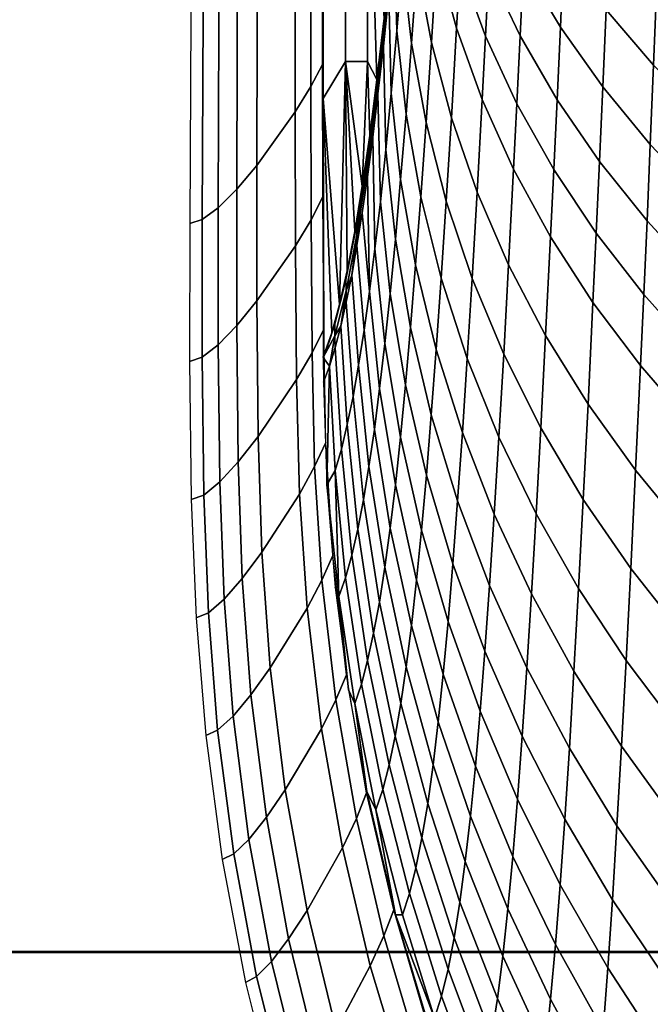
# Model space of a CAD drawing. Header units: millimetres. Extents: x 422 to 799, y -530 to 0.
# Tile 448 of 656: x 555 to 564, y -314 to -300. Entities that reach past the tile are written whole.
import ezdxf

# ---------------------------------------------------------------- set-up
doc = ezdxf.new("R2010")
doc.units = ezdxf.units.MM
doc.header["$MEASUREMENT"] = 0
for name, color, linetype in [('Coperchio', 4, 'Continuous'), ('sanitari', 7, 'Continuous'), ('Sifone', 11, 'Continuous')]:
    doc.layers.add(name, color=color, linetype=linetype)

msp = doc.modelspace()

# ---------------------------------------------------------------- meshes
at = {"layer": 'Coperchio'}
mesh = msp.add_polyface(dxfattribs=at)
corners = [(627.351, -272.203, 41.981), (627.35, -231.423, 42), (640.321, -231.423, 41.957), (640.322, -272.203, 41.937), (614.382, -272.203, 41.991), (614.381, -231.424, 42.009), (627.351, -312.982, 41.859), (640.322, -312.982, 41.817), (614.382, -312.982, 41.868), (610.847, -248.291, 42.014), (610.847, -235, 42.011), (610.847, -261.583, 42.005), (610.847, -288.166, 41.955), (610.847, -274.875, 41.985), (610.847, -305.888, 41.896), (640.301, -272.196, 38.037), (653.255, -272.196, 37.937), (653.255, -231.426, 37.958), (640.301, -231.426, 38.057), (627.344, -272.196, 38.081), (627.344, -231.427, 38.1), (614.381, -272.196, 38.091), (614.381, -231.427, 38.109), (640.303, -312.966, 37.918), (653.257, -312.966, 37.824), (627.345, -312.965, 37.959), (614.382, -312.966, 37.968), (610.847, -246.453, 38.114), (610.847, -259.908, 38.107), (610.847, -273.364, 38.088), (610.847, -286.819, 38.058), (610.847, -304.76, 38.001), (529.486, -272.201, 41.124), (523.002, -231.424, 40.971), (529.486, -231.424, 41.146), (542.456, -272.201, 41.429), (542.456, -231.424, 41.452), (568.4, -272.202, 41.837), (568.4, -231.423, 41.858), (581.372, -272.203, 41.937), (581.372, -231.423, 41.957), (594.343, -272.203, 41.981), (594.343, -231.423, 42), (607.312, -272.203, 41.991), (607.312, -231.424, 42.009), (542.457, -312.979, 41.346), (529.487, -312.977, 41.068), (568.4, -312.981, 41.724), (581.371, -312.982, 41.817), (594.342, -312.982, 41.859), (607.311, -312.982, 41.868), (610.847, -235, 42.011), (610.847, -248.291, 42.014), (523.073, -292.693, 40.934), (610.847, -261.583, 42.005), (610.846, -288.166, 41.955), (610.846, -274.875, 41.985), (610.846, -305.888, 41.896), (529.583, -272.197, 37.226), (529.584, -231.424, 37.247), (523.108, -231.424, 37.073), (542.536, -272.196, 37.53), (542.536, -231.425, 37.552), (568.439, -272.196, 37.937), (568.439, -231.426, 37.958), (581.392, -272.196, 38.037), (581.392, -231.426, 38.057), (594.349, -272.196, 38.081), (594.349, -231.427, 38.1), (607.312, -272.196, 38.091), (607.312, -231.427, 38.109), (542.53, -312.968, 37.447), (529.576, -312.97, 37.169), (568.436, -312.966, 37.824), (581.39, -312.966, 37.918), (594.348, -312.965, 37.959), (607.312, -312.966, 37.968), (523.105, -281.676, 37.044), (610.847, -246.453, 38.114), (610.847, -259.908, 38.107), (610.847, -273.364, 38.088), (610.847, -286.819, 38.058), (523.151, -292.397, 37.035), (610.847, -304.76, 38.001)]
mesh.append_faces([[corners[k] for k in face] for face in [(0, 1, 2, 3), (4, 5, 1, 0), (6, 0, 3, 7), (8, 4, 0, 6), (5, 9, 10, 10), (9, 5, 4, 4), (4, 11, 9, 9), (12, 4, 8, 8), (11, 4, 13, 13), (12, 13, 4, 4), (14, 12, 8, 8), (15, 16, 17, 18), (19, 15, 18, 20), (21, 19, 20, 22), (23, 24, 16, 15), (25, 23, 15, 19), (26, 25, 19, 21), (21, 22, 27, 27), (21, 27, 28, 28), (29, 21, 28, 28), (30, 21, 29, 29), (21, 30, 26, 26), (26, 30, 31, 31), (32, 33, 34, 34), (35, 32, 34, 36), (37, 35, 36, 38), (39, 37, 38, 40), (41, 39, 40, 42), (43, 41, 42, 44), (45, 46, 32, 35), (47, 45, 35, 37), (48, 47, 37, 39), (49, 48, 39, 41), (50, 49, 41, 43), (44, 51, 52, 52), (52, 43, 44, 44), (46, 53, 32, 32), (43, 52, 54, 54), (55, 50, 43, 43), (54, 56, 43, 43), (55, 43, 56, 56), (57, 50, 55, 55), (58, 59, 60, 60), (61, 62, 59, 58), (63, 64, 62, 61), (65, 66, 64, 63), (67, 68, 66, 65), (69, 70, 68, 67), (71, 61, 58, 72), (73, 63, 61, 71), (74, 65, 63, 73), (75, 67, 65, 74), (76, 69, 67, 75), (60, 77, 58, 58), (69, 78, 70, 70), (69, 79, 78, 78), (80, 79, 69, 69), (81, 80, 69, 69), (72, 58, 82, 82), (69, 76, 81, 81), (76, 83, 81, 81)]])
mesh = msp.add_polyface(dxfattribs=at)
corners = [(550.45, -390.213, 41.103), (548.205, -380.292, 41.142), (550.241, -381.973, 41.155), (546.27, -378.493, 41.13), (568.401, -353.76, 41.517), (542.46, -353.756, 41.204), (542.457, -312.979, 41.346), (568.4, -312.981, 41.724), (581.372, -353.76, 41.597), (581.371, -312.982, 41.817), (594.342, -353.761, 41.633), (594.342, -312.982, 41.859), (607.311, -353.761, 41.64), (607.311, -312.982, 41.868), (581.372, -374.15, 41.447), (568.401, -374.149, 41.376), (594.342, -374.15, 41.48), (607.311, -374.15, 41.487), (549.105, -374.146, 41.191), (544.443, -376.581, 41.118), (548.205, -380.292, 41.142), (546.27, -378.493, 41.13), (542.727, -374.566, 41.107), (552.371, -383.529, 41.167), (550.241, -381.973, 41.155), (554.585, -384.96, 41.18), (556.874, -386.263, 41.192), (574.223, -392.207, 41.264), (610.846, -359.054, 41.603), (589.852, -394.09, 41.299), (610.846, -341.332, 41.721), (610.846, -305.888, 41.896), (610.846, -323.61, 41.818), (564.089, -389.444, 41.227), (561.635, -388.501, 41.215), (569.106, -391.014, 41.247), (610.846, -376.776, 41.466), (584.617, -393.69, 41.29), (600.346, -394.448, 41.307), (559.227, -387.443, 41.204), (568.431, -353.735, 37.617), (568.436, -312.966, 37.824), (542.53, -312.968, 37.447), (542.52, -353.739, 37.305), (581.388, -353.734, 37.697), (581.39, -312.966, 37.918), (594.347, -353.734, 37.733), (594.348, -312.965, 37.959), (607.311, -353.734, 37.74), (607.312, -312.966, 37.968), (581.387, -374.118, 37.547), (568.428, -374.119, 37.476), (594.347, -374.118, 37.58), (607.311, -374.118, 37.588), (549.003, -374.123, 37.289), (544.45, -376.513, 37.218), (546.274, -378.428, 37.23), (548.207, -380.231, 37.243), (550.24, -381.915, 37.255), (552.369, -383.475, 37.267), (554.581, -384.908, 37.28), (610.847, -340.64, 37.825), (589.849, -394.054, 37.399), (600.344, -394.411, 37.407), (610.847, -304.76, 38.001), (610.847, -322.7, 37.923), (610.847, -376.52, 37.568), (610.847, -358.581, 37.706), (607.346, -394.459, 37.409), (574.218, -392.168, 37.364), (556.869, -386.214, 37.292), (564.083, -389.401, 37.327), (569.1, -390.974, 37.347), (584.613, -393.653, 37.39), (595.095, -394.292, 37.404), (559.222, -387.396, 37.304)]
mesh.append_faces([[corners[k] for k in face] for face in [(0, 1, 2, 2), (0, 3, 1, 1), (4, 5, 6, 7), (8, 4, 7, 9), (10, 8, 9, 11), (12, 10, 11, 13), (14, 15, 4, 8), (16, 14, 8, 10), (17, 16, 10, 12), (5, 18, 19, 19), (20, 21, 18, 18), (19, 18, 21, 21), (22, 5, 19, 19), (18, 23, 24, 24), (23, 18, 25, 25), (24, 20, 18, 18), (4, 15, 18, 5), (26, 25, 18, 18), (27, 15, 14, 14), (17, 12, 28, 28), (16, 29, 14, 14), (30, 12, 13, 13), (13, 31, 32, 32), (12, 30, 28, 28), (30, 13, 32, 32), (33, 34, 15, 15), (35, 33, 15, 15), (28, 36, 17, 17), (29, 37, 14, 14), (17, 38, 16, 16), (18, 15, 26, 26), (26, 15, 39, 39), (40, 41, 42, 43), (44, 45, 41, 40), (46, 47, 45, 44), (48, 49, 47, 46), (50, 44, 40, 51), (52, 46, 44, 50), (53, 48, 46, 52), (54, 43, 55, 55), (56, 54, 55, 55), (54, 57, 58, 58), (58, 59, 54, 54), (57, 54, 56, 56), (40, 43, 54, 51), (59, 60, 54, 54), (61, 49, 48, 48), (50, 62, 52, 52), (52, 63, 53, 53), (64, 49, 65, 65), (66, 67, 53, 53), (48, 67, 61, 61), (68, 66, 53, 53), (49, 61, 65, 65), (67, 48, 53, 53), (69, 50, 51, 51), (51, 54, 70, 70), (71, 72, 51, 51), (73, 62, 50, 50), (62, 74, 52, 52), (75, 51, 70, 70), (70, 54, 60, 60)]])
at = {"layer": 'sanitari'}
mesh = msp.add_polyface(dxfattribs=at)
corners = [(551.76, -359.84, -13.253), (522.227, -359.84, -13.253), (522.227, -391.41, -13.253), (551.76, -391.41, -13.253), (551.76, -328.271, -13.253), (522.227, -328.271, -13.253), (551.76, -296.702, -13.253), (522.227, -296.702, -13.253), (551.76, -265.132, -13.253), (522.227, -265.132, -13.253), (581.293, -359.84, -13.253), (581.293, -391.41, -13.253), (581.293, -328.271, -13.253), (581.293, -296.702, -13.253), (581.293, -265.132, -13.253), (610.825, -359.84, -13.253), (610.825, -391.41, -13.253), (610.825, -328.271, -13.253), (610.825, -296.702, -13.253), (610.825, -265.132, -13.253), (640.358, -359.84, -13.253), (640.358, -391.41, -13.253), (640.358, -328.271, -13.253), (640.358, -296.702, -13.253), (640.358, -265.132, -13.253), (567.221, -288.077, -279.641), (545.417, -288.077, -279.641), (545.417, -256.069, -278.49), (567.221, -256.069, -278.49), (567.221, -320.086, -280.792), (545.417, -320.086, -280.792), (567.221, -352.095, -281.943), (545.417, -352.095, -281.943), (567.221, -384.103, -283.095), (545.417, -384.103, -283.095), (589.024, -288.077, -279.641), (589.024, -256.069, -278.49), (589.024, -320.086, -280.792), (589.024, -352.095, -281.943), (589.024, -384.103, -283.095), (610.827, -288.077, -279.641), (610.827, -256.069, -278.49), (610.827, -320.086, -280.792), (610.827, -352.095, -281.943), (610.827, -384.103, -283.095), (632.63, -288.077, -279.641), (632.63, -256.069, -278.49), (632.63, -320.086, -280.792), (632.63, -352.095, -281.943), (632.63, -384.103, -283.095), (654.433, -288.077, -279.641), (654.433, -256.069, -278.49), (654.433, -320.086, -280.792), (526.69, -317.343, -280.694), (526.297, -311.191, -280.472), (528.363, -338.594, -281.458), (528.094, -335.594, -281.35), (530.074, -355.178, -282.054), (529.142, -346.648, -281.748), (532.334, -371.851, -282.654), (531.716, -367.775, -282.507), (531.143, -363.693, -282.361), (525.94, -305.036, -280.251), (524.515, -271.306, -279.038), (533.291, -377.572, -282.86), (532.96, -375.667, -282.791), (532.641, -373.76, -282.723), (533.636, -379.474, -282.928), (534.534, -384.072, -283.093), (534.757, -385.133, -283.132), (535.069, -386.561, -283.183), (534.426, -383.54, -283.074), (534.318, -383.009, -283.055), (534.143, -382.126, -283.023), (533.971, -381.243, -282.992)]
mesh.append_faces([[corners[k] for k in face] for face in [(0, 1, 2, 3), (4, 5, 1, 0), (6, 7, 5, 4), (8, 9, 7, 6), (10, 0, 3, 11), (12, 4, 0, 10), (13, 6, 4, 12), (14, 8, 6, 13), (15, 10, 11, 16), (17, 12, 10, 15), (18, 13, 12, 17), (19, 14, 13, 18), (20, 15, 16, 21), (22, 17, 15, 20), (23, 18, 17, 22), (24, 19, 18, 23), (25, 26, 27, 28), (29, 30, 26, 25), (31, 32, 30, 29), (33, 34, 32, 31), (35, 25, 28, 36), (37, 29, 25, 35), (38, 31, 29, 37), (39, 33, 31, 38), (40, 35, 36, 41), (42, 37, 35, 40), (43, 38, 37, 42), (44, 39, 38, 43), (45, 40, 41, 46), (47, 42, 40, 45), (48, 43, 42, 47), (49, 44, 43, 48), (50, 45, 46, 51), (52, 47, 45, 50), (53, 54, 30, 30), (55, 56, 30, 30), (57, 58, 32, 32), (59, 60, 32, 32), (60, 61, 32, 32), (30, 62, 26, 26), (26, 63, 27, 27), (34, 64, 65, 65), (65, 66, 34, 34), (34, 67, 64, 64), (32, 34, 59, 59), (55, 30, 32, 32), (68, 34, 69, 69), (70, 69, 34, 34), (34, 68, 71, 71), (71, 72, 34, 34), (73, 34, 72, 72), (34, 73, 74, 74), (67, 34, 74, 74)]])
at = {"layer": 'Sifone', "color": 150}
mesh = msp.add_polyface(dxfattribs=at)
corners = [(560.142, -296.444, -291.358), (559.834, -296.444, -285.477), (559.834, -300.56, -285.477), (560.142, -300.56, -291.358), (559.525, -297.473, -279.595), (559.525, -301.075, -279.595), (559.834, -292.327, -285.477), (559.525, -293.871, -279.595), (560.473, -299.024, -297.676), (560.45, -296.444, -297.24), (560.375, -299.954, -295.798), (560.569, -298.021, -299.517), (560.664, -296.948, -301.317), (560.756, -295.806, -303.074), (560.45, -292.327, -297.24), (560.846, -294.597, -304.786), (560.758, -292.327, -303.121), (560.846, -294.593, -304.794), (560.802, -295.21, -303.946), (560.803, -295.221, -303.968), (560.757, -295.825, -303.096), (560.759, -295.799, -303.134), (560.847, -294.619, -304.802), (561.063, -295.556, -308.926), (561.255, -296.493, -310.106), (561.304, -295.552, -311.216), (561.113, -294.643, -310.015), (560.95, -294.609, -307.74), (561.002, -293.724, -308.809), (561.012, -296.431, -307.828), (561.206, -297.396, -308.987), (560.897, -295.456, -306.664), (560.962, -297.268, -306.724), (561.157, -298.261, -307.86), (560.845, -296.264, -305.583), (560.911, -298.067, -305.617), (561.108, -299.088, -306.728), (560.792, -297.035, -304.5), (560.711, -298.155, -302.822), (560.833, -299.23, -303.899), (560.914, -293.661, -306.557), (560.86, -294.48, -305.502), (560.805, -295.261, -304.443), (560.751, -296.003, -303.384), (560.632, -297.501, -301.069), (560.593, -297.961, -300.304), (560.631, -299.187, -301.156), (560.711, -296.522, -302.609), (560.672, -297.022, -301.837), (560.519, -298.592, -298.559), (560.517, -298.706, -298.676), (560.595, -297.846, -300.188), (560.598, -297.738, -300.067), (560.755, -295.898, -303.261), (560.751, -296.003, -303.384), (560.805, -295.261, -304.443), (560.711, -296.522, -302.609), (560.675, -296.911, -301.718), (560.632, -297.501, -301.069), (560.672, -297.022, -301.837), (560.593, -297.961, -300.304), (560.515, -298.826, -298.787), (560.86, -294.48, -305.502), (560.972, -292.712, -307.475), (560.847, -294.619, -304.802), (560.803, -295.221, -303.968), (560.759, -295.799, -303.134), (560.757, -295.825, -303.096), (560.678, -296.808, -301.594), (557.854, -298.924, -257.621), (557.851, -291.248, -257.622), (557.684, -291.265, -254.462), (557.684, -298.965, -254.462), (558.073, -298.776, -260.771), (558.07, -291.132, -260.771), (558.329, -298.536, -263.907), (558.327, -290.933, -263.907), (558.606, -298.228, -267.035), (558.605, -290.672, -267.035)]
mesh.append_faces([[corners[k] for k in face] for face in [(0, 1, 2, 3), (1, 4, 5, 2), (4, 1, 6, 7), (8, 9, 10, 10), (9, 0, 10, 10), (11, 9, 8, 8), (12, 9, 11, 11), (12, 13, 9, 9), (13, 14, 9, 9), (15, 16, 13, 13), (17, 18, 19, 19), (20, 21, 18, 18), (19, 18, 21, 21), (22, 17, 19, 19), (23, 24, 25, 26), (27, 23, 26, 28), (29, 30, 24, 23), (31, 29, 23, 27), (32, 33, 30, 29), (34, 32, 29, 31), (35, 36, 33, 32), (37, 35, 32, 34), (38, 39, 35, 37), (27, 40, 41, 31), (34, 42, 43, 37), (38, 44, 45, 46), (37, 47, 48, 38), (31, 41, 42, 34), (37, 43, 47, 47), (38, 48, 44, 44), (49, 50, 51, 52), (53, 54, 55, 55), (53, 56, 54, 54), (57, 58, 59, 59), (51, 60, 58, 58), (57, 59, 56, 56), (60, 51, 50, 61), (53, 55, 62, 62), (62, 63, 53, 53), (53, 64, 65, 65), (53, 65, 66, 66), (66, 67, 53, 53), (51, 58, 57, 57), (56, 53, 57, 57), (51, 57, 68, 52), (68, 57, 53, 67), (69, 70, 71, 72), (73, 74, 70, 69), (75, 76, 74, 73), (77, 78, 76, 75)]], dxfattribs={"color": 150})
mesh = msp.add_polyface(dxfattribs=at)
corners = [(563.646, -295.174, -321.7), (564.312, -295.848, -322.868), (564.356, -294.572, -323.979), (563.689, -293.923, -322.798), (563.602, -296.392, -320.576), (564.268, -297.091, -321.731), (563.011, -295.662, -319.393), (563.054, -294.47, -320.503), (562.497, -294.905, -318.185), (562.54, -293.739, -319.28), (564.223, -298.3, -320.569), (564.957, -298.991, -321.678), (565.002, -297.757, -322.853), (563.558, -297.575, -319.429), (562.967, -296.82, -318.26), (562.453, -296.037, -317.068), (562.019, -295.229, -315.856), (562.064, -294.124, -316.956), (564.177, -299.474, -319.384), (564.911, -300.19, -320.478), (563.513, -298.724, -318.259), (562.922, -297.943, -317.107), (562.408, -297.133, -315.932), (561.974, -296.299, -314.738), (561.622, -295.444, -313.53), (561.668, -294.402, -314.631), (564.132, -300.612, -318.177), (564.864, -301.354, -319.256), (563.468, -299.837, -317.069), (562.877, -299.029, -315.934), (562.363, -298.193, -314.777), (561.928, -297.332, -313.602), (561.575, -296.45, -312.413), (561.304, -295.552, -311.216), (561.352, -294.574, -312.313), (561.113, -294.643, -310.015), (561.162, -293.692, -311.093), (564.086, -301.715, -316.951), (564.818, -302.482, -318.014), (563.422, -300.913, -315.861), (562.831, -300.079, -314.745), (562.317, -299.216, -313.607), (561.882, -298.328, -312.452), (561.528, -297.419, -311.283), (561.255, -296.493, -310.106), (564.04, -302.78, -315.709), (564.771, -303.573, -316.753), (563.377, -301.952, -314.637), (562.786, -301.092, -313.54), (562.271, -300.202, -312.423), (561.835, -299.286, -311.289), (561.48, -298.35, -310.142), (561.206, -297.396, -308.987), (562.74, -302.067, -312.324), (563.331, -302.954, -313.399), (562.225, -301.15, -311.229), (561.789, -300.207, -310.116), (561.433, -299.242, -308.992), (561.157, -298.261, -307.86), (562.18, -302.059, -310.025), (562.695, -303.003, -311.097), (561.743, -301.089, -308.936), (561.385, -300.097, -307.836), (561.108, -299.088, -306.728), (561.671, -302.381, -307.098), (562.11, -303.394, -308.147), (561.312, -301.347, -306.038), (561.24, -302.507, -304.239), (561.602, -303.584, -305.255)]
mesh.append_faces([[corners[k] for k in face] for face in [(0, 1, 2, 3), (4, 5, 1, 0), (6, 4, 0, 7), (8, 6, 7, 9), (10, 11, 12, 5), (13, 10, 5, 4), (14, 13, 4, 6), (15, 14, 6, 8), (16, 15, 8, 17), (18, 19, 11, 10), (20, 18, 10, 13), (21, 20, 13, 14), (22, 21, 14, 15), (23, 22, 15, 16), (24, 23, 16, 25), (26, 27, 19, 18), (28, 26, 18, 20), (29, 28, 20, 21), (30, 29, 21, 22), (31, 30, 22, 23), (32, 31, 23, 24), (33, 32, 24, 34), (35, 33, 34, 36), (37, 38, 27, 26), (39, 37, 26, 28), (40, 39, 28, 29), (41, 40, 29, 30), (42, 41, 30, 31), (43, 42, 31, 32), (44, 43, 32, 33), (45, 46, 38, 37), (47, 45, 37, 39), (48, 47, 39, 40), (49, 48, 40, 41), (50, 49, 41, 42), (51, 50, 42, 43), (52, 51, 43, 44), (53, 54, 47, 48), (55, 53, 48, 49), (56, 55, 49, 50), (57, 56, 50, 51), (58, 57, 51, 52), (59, 60, 53, 55), (61, 59, 55, 56), (62, 61, 56, 57), (63, 62, 57, 58), (64, 65, 59, 61), (66, 64, 61, 62), (67, 68, 64, 66)]], dxfattribs={"color": 150})
mesh = msp.add_polyface(dxfattribs=at)
corners = [(559.535, -304.654, -279.772), (559.643, -304.342, -281.845), (559.525, -301.075, -279.595), (559.834, -300.56, -285.477), (559.858, -303.478, -285.946), (559.964, -302.927, -287.968), (560.069, -302.298, -289.967), (559.751, -303.949, -283.904), (560.274, -300.811, -293.885), (560.142, -296.444, -291.358), (560.142, -300.56, -291.358), (560.172, -301.593, -291.941), (560.375, -299.954, -295.798), (561.033, -300.295, -304.971), (561.312, -301.347, -306.038), (561.385, -300.097, -307.836), (561.108, -299.088, -306.728), (560.833, -299.23, -303.899), (560.911, -298.067, -305.617), (560.958, -301.412, -303.216), (561.24, -302.507, -304.239), (560.755, -300.305, -302.189), (560.631, -299.187, -301.156), (560.711, -298.155, -302.822), (560.885, -302.445, -301.469), (561.17, -303.582, -302.444), (560.679, -301.295, -300.49), (560.552, -300.134, -299.505), (560.604, -302.204, -298.806), (560.813, -303.395, -299.732), (560.474, -301.001, -297.873), (560.397, -301.793, -296.26), (560.531, -303.036, -297.136), (560.321, -302.515, -294.664), (560.457, -303.797, -295.479), (560.593, -297.961, -300.304), (560.515, -298.826, -298.787), (560.438, -299.619, -297.291), (560.363, -300.346, -295.816), (560.288, -301.009, -294.359), (560.246, -303.171, -293.079), (560.214, -301.615, -292.918), (560.141, -302.167, -291.487), (560.17, -303.767, -291.501), (560.441, -299.376, -297.072), (560.44, -299.494, -297.184), (560.517, -298.706, -298.676), (560.519, -298.592, -298.559), (560.365, -300.092, -295.606), (560.363, -300.216, -295.714), (560.289, -300.746, -294.161), (560.288, -300.875, -294.263), (560.214, -301.342, -292.732), (560.214, -301.476, -292.828), (560.14, -301.885, -291.314), (560.14, -302.024, -291.404), (559.991, -302.826, -288.488), (559.993, -302.975, -288.563), (560.515, -298.826, -298.787), (560.438, -299.619, -297.291), (560.363, -300.346, -295.816), (560.288, -301.009, -294.359), (560.214, -301.615, -292.918), (560.141, -302.167, -291.487), (560.068, -302.67, -290.061), (557.836, -302.764, -257.621), (557.854, -298.924, -257.621), (557.684, -298.965, -254.462), (557.663, -302.816, -254.461), (558.059, -302.598, -260.77), (558.073, -298.776, -260.771), (558.318, -302.337, -263.906), (558.329, -298.536, -263.907), (558.597, -302.007, -267.034), (558.606, -298.228, -267.035), (559.132, -301.263, -273.295), (559.138, -297.532, -273.295), (559.136, -303.128, -273.295), (558.599, -303.896, -267.034), (559.35, -300.91, -276.44), (559.355, -297.2, -276.44), (559.354, -302.765, -276.44), (559.516, -300.6, -279.595), (559.519, -296.909, -279.595), (559.52, -302.446, -279.595)]
mesh.append_faces([[corners[k] for k in face] for face in [(0, 1, 2, 2), (3, 4, 5, 5), (6, 3, 5, 5), (7, 3, 2, 2), (8, 9, 10, 10), (6, 10, 3, 3), (11, 10, 6, 6), (8, 10, 11, 11), (9, 8, 12, 12), (13, 14, 15, 16), (17, 13, 16, 18), (19, 20, 14, 13), (21, 19, 13, 17), (22, 21, 17, 23), (24, 25, 20, 19), (26, 24, 19, 21), (27, 26, 21, 22), (28, 29, 24, 26), (30, 28, 26, 27), (31, 32, 28, 30), (33, 34, 32, 31), (22, 35, 36, 27), (27, 36, 37, 30), (38, 31, 30, 37), (31, 38, 39, 33), (40, 41, 42, 43), (33, 39, 41, 40), (44, 45, 46, 47), (48, 49, 45, 44), (50, 51, 49, 48), (52, 53, 51, 50), (54, 55, 53, 52), (56, 57, 55, 54), (58, 46, 45, 59), (59, 45, 49, 60), (61, 51, 53, 62), (62, 53, 55, 63), (60, 49, 51, 61), (57, 64, 63, 55), (65, 66, 67, 68), (69, 70, 66, 65), (71, 72, 70, 69), (73, 74, 72, 71), (75, 76, 74, 73), (77, 75, 73, 78), (79, 80, 76, 75), (81, 79, 75, 77), (82, 83, 80, 79), (84, 82, 79, 81)]], dxfattribs={"color": 150})
mesh = msp.add_polyface(dxfattribs=at)
corners = [(560.375, -299.978, -295.809), (560.173, -301.613, -291.952), (560.186, -301.514, -292.195), (560.198, -301.414, -292.437), (560.211, -301.315, -292.68), (560.224, -301.215, -292.923), (560.237, -301.115, -293.165), (560.249, -301.014, -293.407), (560.262, -300.913, -293.649), (560.275, -300.81, -293.89), (560.287, -300.708, -294.131), (560.3, -300.604, -294.371), (560.312, -300.501, -294.611), (560.325, -300.396, -294.851), (560.337, -300.292, -295.09), (560.35, -300.187, -295.33), (560.363, -300.082, -295.569), (560.363, -300.089, -295.572), (560.35, -300.198, -295.335), (560.338, -300.307, -295.097), (560.325, -300.414, -294.858), (560.313, -300.52, -294.619), (560.3, -300.626, -294.379), (560.288, -300.729, -294.139), (560.275, -300.832, -293.898), (560.262, -300.934, -293.657), (560.25, -301.035, -293.415), (560.237, -301.134, -293.172), (560.224, -301.232, -292.929), (560.211, -301.329, -292.685), (560.199, -301.425, -292.441), (560.186, -301.52, -292.197)]
mesh.append_faces([[corners[k] for k in face] for face in [(17, 0, 16, 16), (18, 17, 16, 16), (18, 15, 19, 19), (21, 20, 13, 13), (12, 22, 21, 21), (19, 14, 20, 20), (23, 22, 11, 11), (19, 15, 14, 14), (20, 14, 13, 13), (15, 18, 16, 16), (11, 22, 12, 12), (23, 11, 10, 10), (12, 21, 13, 13), (24, 10, 9, 9), (24, 23, 10, 10), (25, 9, 8, 8), (26, 25, 8, 8), (7, 27, 26, 26), (29, 28, 5, 5), (3, 30, 29, 29), (6, 28, 27, 27), (2, 31, 30, 30), (27, 7, 6, 6), (28, 6, 5, 5), (7, 26, 8, 8), (30, 3, 2, 2), (3, 29, 4, 4), (29, 5, 4, 4), (1, 31, 2, 2), (24, 9, 25, 25)]], dxfattribs={"color": 150})
mesh = msp.add_polyface(dxfattribs=at)
corners = [(559.525, -301.075, -279.595), (559.525, -304.676, -279.595), (559.535, -304.654, -279.772), (559.751, -303.949, -283.904), (559.643, -304.342, -281.845), (559.834, -300.56, -285.477), (559.858, -303.478, -285.946), (562.695, -303.003, -311.097), (563.286, -303.917, -312.15), (563.331, -302.954, -313.399), (562.74, -302.067, -312.324), (562.626, -304.38, -309.181), (563.217, -305.336, -310.197), (562.11, -303.394, -308.147), (562.18, -302.059, -310.025), (562.042, -304.639, -306.261), (562.559, -305.667, -307.253), (561.602, -303.584, -305.255), (561.671, -302.381, -307.098), (561.533, -304.7, -303.412), (561.975, -305.797, -304.371), (561.17, -303.582, -302.444), (561.24, -302.507, -304.239), (561.1, -304.573, -300.655), (561.466, -305.733, -301.571), (560.813, -303.395, -299.732), (560.885, -302.445, -301.469), (560.742, -304.268, -298.006), (561.031, -305.486, -298.873), (560.531, -303.036, -297.136), (560.604, -302.204, -298.806), (560.671, -305.067, -296.29), (560.963, -306.324, -297.097), (560.457, -303.797, -295.479), (560.385, -304.49, -293.832), (560.601, -305.797, -294.579), (560.246, -303.171, -293.079), (560.321, -302.515, -294.664), (560.17, -303.767, -291.501), (560.311, -305.12, -292.188), (560.095, -304.306, -289.923), (560.238, -305.691, -290.541), (560.018, -304.793, -288.337), (560.162, -306.207, -288.885), (560.068, -302.67, -290.061), (559.995, -303.126, -288.633), (559.921, -303.54, -287.196), (559.846, -303.914, -285.74), (559.94, -305.23, -286.734), (560.141, -302.167, -291.487), (559.86, -305.62, -285.106), (559.769, -304.249, -284.26), (559.691, -304.547, -282.747), (559.777, -305.964, -283.444), (559.841, -303.599, -285.625), (559.843, -303.755, -285.685), (559.993, -302.975, -288.563), (559.991, -302.826, -288.488), (559.686, -304.221, -282.663), (559.688, -304.383, -282.707), (559.995, -303.126, -288.633), (560.068, -302.67, -290.061), (559.921, -303.54, -287.196), (559.846, -303.914, -285.74), (559.691, -304.547, -282.747), (559.769, -304.249, -284.26), (559.61, -304.807, -281.194), (559.527, -305.028, -279.595), (559.525, -304.687, -279.595), (557.834, -304.683, -257.621), (557.836, -302.764, -257.621), (557.663, -302.816, -254.461), (557.659, -304.742, -254.461), (558.058, -304.51, -260.77), (558.059, -302.598, -260.77), (558.319, -304.238, -263.906), (558.318, -302.337, -263.906), (558.34, -306.139, -263.907), (558.081, -306.421, -260.771), (558.599, -303.896, -267.034), (558.597, -302.007, -267.034), (558.619, -305.785, -267.035), (559.151, -304.994, -273.295), (559.136, -303.128, -273.295), (559.368, -304.62, -276.44), (559.354, -302.765, -276.44), (559.532, -304.292, -279.595), (559.52, -302.446, -279.595), (559.562, -305.872, -279.595), (559.403, -306.207, -276.44)]
mesh.append_faces([[corners[k] for k in face] for face in [(0, 1, 2, 2), (3, 0, 4, 4), (5, 3, 6, 6), (7, 8, 9, 10), (11, 12, 8, 7), (13, 11, 7, 14), (15, 16, 11, 13), (17, 15, 13, 18), (19, 20, 15, 17), (21, 19, 17, 22), (23, 24, 19, 21), (25, 23, 21, 26), (27, 28, 23, 25), (29, 27, 25, 30), (31, 32, 28, 27), (33, 31, 27, 29), (34, 35, 31, 33), (36, 34, 33, 37), (38, 39, 34, 36), (40, 41, 39, 38), (42, 43, 41, 40), (38, 44, 45, 40), (40, 45, 46, 42), (42, 46, 47, 48), (49, 44, 38, 38), (50, 51, 52, 53), (51, 50, 48, 47), (54, 55, 56, 57), (58, 59, 55, 54), (60, 61, 56, 56), (62, 60, 56, 56), (63, 62, 55, 55), (64, 65, 59, 59), (66, 64, 59, 59), (65, 63, 55, 55), (67, 66, 68, 68), (62, 56, 55, 55), (58, 68, 59, 59), (66, 59, 68, 68), (59, 65, 55, 55), (69, 70, 71, 72), (73, 74, 70, 69), (75, 76, 74, 73), (77, 75, 73, 78), (79, 80, 76, 75), (81, 79, 75, 77), (82, 83, 79, 81), (84, 85, 83, 82), (86, 87, 85, 84), (88, 86, 84, 89)]], dxfattribs={"color": 150})
mesh = msp.add_polyface(dxfattribs=at)
corners = [(560.173, -301.614, -291.949), (559.965, -302.945, -287.976), (559.978, -302.866, -288.225), (559.991, -302.786, -288.475), (560.004, -302.706, -288.724), (560.017, -302.626, -288.974), (560.03, -302.546, -289.223), (560.043, -302.464, -289.473), (560.056, -302.382, -289.721), (560.069, -302.299, -289.97), (560.082, -302.215, -290.218), (560.095, -302.131, -290.466), (560.108, -302.046, -290.713), (560.121, -301.96, -290.961), (560.134, -301.874, -291.208), (560.147, -301.787, -291.455), (560.16, -301.701, -291.702), (560.16, -301.707, -291.704), (560.147, -301.798, -291.458), (560.134, -301.887, -291.212), (560.121, -301.976, -290.966), (560.108, -302.063, -290.719), (560.095, -302.149, -290.472), (560.082, -302.234, -290.224), (560.069, -302.318, -289.976), (560.056, -302.401, -289.727), (560.043, -302.482, -289.478), (560.03, -302.562, -289.228), (560.017, -302.641, -288.978), (560.004, -302.719, -288.728), (559.991, -302.796, -288.478), (559.978, -302.871, -288.227)]
mesh.append_faces([[corners[k] for k in face] for face in [(16, 17, 0, 0), (18, 16, 15, 15), (17, 16, 18, 18), (20, 19, 14, 14), (13, 21, 20, 20), (18, 15, 19, 19), (22, 21, 12, 12), (20, 14, 13, 13), (21, 13, 12, 12), (14, 19, 15, 15), (10, 23, 11, 11), (22, 12, 11, 11), (10, 9, 24, 24), (24, 23, 10, 10), (11, 23, 22, 22), (25, 9, 8, 8), (26, 25, 8, 8), (7, 27, 26, 26), (29, 28, 5, 5), (4, 30, 29, 29), (6, 28, 27, 27), (2, 31, 30, 30), (27, 7, 6, 6), (28, 6, 5, 5), (7, 26, 8, 8), (30, 3, 2, 2), (3, 30, 4, 4), (29, 5, 4, 4), (1, 31, 2, 2), (24, 9, 25, 25)]], dxfattribs={"color": 150})
mesh = msp.add_polyface(dxfattribs=at)
corners = [(569.458, -303.247, -325.391), (570.515, -303.754, -326.248), (570.563, -302.42, -327.513), (569.506, -301.934, -326.647), (569.41, -304.528, -324.107), (570.468, -305.056, -324.955), (568.397, -303.965, -323.216), (568.445, -302.706, -324.489), (567.432, -303.366, -322.284), (567.48, -302.13, -323.545), (569.362, -305.774, -322.798), (570.42, -306.323, -323.636), (568.349, -305.189, -321.918), (567.384, -304.567, -320.998), (566.471, -303.909, -320.039), (566.519, -302.731, -321.312), (565.614, -303.213, -319.044), (565.661, -302.06, -320.302), (569.315, -306.984, -321.465), (570.374, -307.555, -322.292), (568.302, -306.377, -320.598), (567.337, -305.732, -319.691), (566.424, -305.05, -318.747), (565.568, -304.33, -317.767), (564.771, -303.573, -316.753), (564.818, -302.482, -318.014), (570.328, -308.751, -320.924), (571.336, -309.262, -321.633), (571.381, -308.046, -323.011), (569.268, -308.159, -320.111), (568.255, -307.529, -319.257), (567.29, -306.861, -318.365), (566.377, -306.154, -317.436), (565.521, -305.409, -316.473), (564.725, -304.627, -315.477), (563.994, -303.808, -314.451), (564.04, -302.78, -315.709), (563.331, -302.954, -313.399), (563.377, -301.952, -314.637), (570.283, -309.911, -319.536), (571.292, -310.441, -320.233), (569.223, -309.297, -318.736), (568.209, -308.644, -317.897), (567.244, -307.952, -317.02), (566.331, -307.221, -316.108), (565.475, -306.451, -315.163), (564.68, -305.643, -314.187), (563.949, -304.798, -313.181), (563.286, -303.917, -312.15), (568.139, -310.298, -315.755), (569.154, -310.987, -316.569), (567.174, -309.569, -314.905), (566.262, -308.8, -314.022), (565.406, -307.991, -313.108), (564.611, -307.143, -312.163), (563.88, -306.257, -311.192), (563.217, -305.336, -310.197), (566.194, -310.289, -311.906), (567.107, -311.097, -312.757), (565.339, -309.441, -311.025), (564.544, -308.553, -310.117), (563.813, -307.627, -309.184), (563.15, -306.664, -308.228), (564.478, -309.875, -308.051), (565.273, -310.803, -308.92), (563.748, -308.908, -307.159), (563.085, -307.904, -306.247), (563.684, -310.103, -305.121), (564.415, -311.11, -305.968), (563.021, -309.059, -304.256)]
mesh.append_faces([[corners[k] for k in face] for face in [(0, 1, 2, 3), (4, 5, 1, 0), (6, 4, 0, 7), (8, 6, 7, 9), (10, 11, 5, 4), (12, 10, 4, 6), (13, 12, 6, 8), (14, 13, 8, 15), (16, 14, 15, 17), (18, 19, 11, 10), (20, 18, 10, 12), (21, 20, 12, 13), (22, 21, 13, 14), (23, 22, 14, 16), (24, 23, 16, 25), (26, 27, 28, 19), (29, 26, 19, 18), (30, 29, 18, 20), (31, 30, 20, 21), (32, 31, 21, 22), (33, 32, 22, 23), (34, 33, 23, 24), (35, 34, 24, 36), (37, 35, 36, 38), (39, 40, 27, 26), (41, 39, 26, 29), (42, 41, 29, 30), (43, 42, 30, 31), (44, 43, 31, 32), (45, 44, 32, 33), (46, 45, 33, 34), (47, 46, 34, 35), (48, 47, 35, 37), (49, 50, 41, 42), (51, 49, 42, 43), (52, 51, 43, 44), (53, 52, 44, 45), (54, 53, 45, 46), (55, 54, 46, 47), (56, 55, 47, 48), (57, 58, 51, 52), (59, 57, 52, 53), (60, 59, 53, 54), (61, 60, 54, 55), (62, 61, 55, 56), (63, 64, 59, 60), (65, 63, 60, 61), (66, 65, 61, 62), (67, 68, 63, 65), (69, 67, 65, 66)]], dxfattribs={"color": 150})
mesh = msp.add_polyface(dxfattribs=at)
corners = [(559.965, -302.945, -287.976), (559.951, -303.018, -287.724), (559.938, -303.09, -287.471), (559.925, -303.16, -287.219), (559.912, -303.229, -286.966), (559.898, -303.297, -286.713), (559.885, -303.364, -286.459), (559.872, -303.429, -286.205), (559.858, -303.494, -285.951), (559.845, -303.557, -285.697), (559.832, -303.618, -285.442), (559.818, -303.679, -285.187), (559.805, -303.738, -284.931), (559.792, -303.796, -284.676), (559.778, -303.853, -284.42), (559.765, -303.909, -284.164), (559.751, -303.963, -283.908), (559.765, -303.905, -284.162), (559.778, -303.846, -284.417), (559.791, -303.787, -284.673), (559.805, -303.727, -284.928), (559.818, -303.666, -285.182), (559.832, -303.605, -285.437), (559.845, -303.542, -285.692), (559.858, -303.479, -285.946), (559.872, -303.414, -286.2), (559.885, -303.349, -286.454), (559.898, -303.283, -286.708), (559.911, -303.217, -286.961), (559.925, -303.149, -287.215), (559.938, -303.081, -287.468), (559.951, -303.013, -287.722), (559.938, -303.08, -287.467), (559.885, -303.355, -286.456), (559.858, -303.486, -285.948)]
mesh.append_faces([[corners[k] for k in face] for face in [(2, 1, 32, 32), (1, 0, 31, 31), (3, 2, 32, 32), (33, 6, 5, 5), (4, 32, 33, 33), (5, 4, 33, 33), (7, 6, 33, 33), (30, 32, 31, 31), (1, 31, 32, 32), (32, 30, 29, 29), (4, 3, 32, 32), (26, 25, 33, 33), (34, 7, 33, 33), (28, 33, 32, 32), (26, 33, 27, 27), (29, 28, 32, 32), (27, 33, 28, 28), (33, 25, 34, 34), (9, 8, 34, 34), (10, 9, 22, 22), (10, 21, 11, 11), (13, 12, 19, 19), (17, 15, 14, 14), (13, 18, 14, 14), (12, 11, 20, 20), (16, 15, 17, 17), (34, 23, 9, 9), (23, 22, 9, 9), (34, 24, 23, 23), (34, 25, 24, 24), (20, 19, 12, 12), (10, 22, 21, 21), (11, 21, 20, 20), (19, 18, 13, 13), (18, 17, 14, 14), (8, 7, 34, 34)]], dxfattribs={"color": 150})
mesh = msp.add_polyface(dxfattribs=at)
corners = [(559.751, -303.963, -283.908), (559.738, -304.016, -283.65), (559.724, -304.068, -283.393), (559.711, -304.118, -283.136), (559.697, -304.168, -282.879), (559.684, -304.216, -282.621), (559.67, -304.262, -282.364), (559.657, -304.308, -282.106), (559.643, -304.352, -281.848), (559.63, -304.395, -281.589), (559.616, -304.437, -281.331), (559.603, -304.477, -281.072), (559.589, -304.517, -280.812), (559.576, -304.555, -280.553), (559.562, -304.591, -280.293), (559.548, -304.627, -280.033), (559.535, -304.661, -279.774), (559.548, -304.624, -280.032), (559.562, -304.587, -280.291), (559.575, -304.549, -280.55), (559.589, -304.51, -280.809), (559.603, -304.469, -281.068), (559.616, -304.428, -281.327), (559.63, -304.386, -281.585), (559.643, -304.342, -281.844), (559.657, -304.298, -282.102), (559.67, -304.253, -282.36), (559.684, -304.206, -282.618), (559.697, -304.159, -282.876), (559.711, -304.111, -283.134), (559.724, -304.062, -283.392), (559.738, -304.013, -283.65), (559.724, -304.061, -283.391), (559.67, -304.257, -282.361), (559.643, -304.347, -281.845), (559.616, -304.433, -281.328)]
mesh.append_faces([[corners[k] for k in face] for face in [(2, 1, 32, 32), (1, 0, 31, 31), (3, 2, 32, 32), (32, 33, 4, 4), (7, 6, 33, 33), (5, 33, 6, 6), (4, 33, 5, 5), (33, 34, 7, 7), (30, 32, 31, 31), (1, 31, 32, 32), (32, 30, 29, 29), (4, 3, 32, 32), (26, 25, 33, 33), (33, 25, 34, 34), (28, 33, 32, 32), (26, 33, 27, 27), (29, 28, 32, 32), (27, 33, 28, 28), (34, 8, 7, 7), (9, 35, 10, 10), (10, 35, 11, 11), (11, 20, 12, 12), (14, 13, 19, 19), (17, 16, 15, 15), (18, 15, 14, 14), (19, 13, 12, 12), (18, 17, 15, 15), (22, 35, 23, 23), (35, 9, 34, 34), (34, 24, 23, 23), (25, 24, 34, 34), (19, 12, 20, 20), (35, 21, 11, 11), (21, 20, 11, 11), (22, 21, 35, 35), (23, 35, 34, 34), (14, 19, 18, 18), (8, 34, 9, 9)]], dxfattribs={"color": 150})
mesh = msp.add_polyface(dxfattribs=at)
corners = [(562.559, -305.667, -307.253), (563.15, -306.664, -308.228), (563.217, -305.336, -310.197), (562.626, -304.38, -309.181), (562.493, -306.866, -305.316), (563.085, -307.904, -306.247), (561.975, -305.797, -304.371), (562.042, -304.639, -306.261), (562.428, -307.98, -303.375), (563.021, -309.059, -304.256), (561.909, -306.871, -302.479), (561.466, -305.733, -301.571), (561.533, -304.7, -303.412), (561.844, -307.863, -300.586), (562.364, -309.013, -301.428), (561.399, -306.686, -299.734), (561.031, -305.486, -298.873), (561.1, -304.573, -300.655), (561.333, -307.562, -297.898), (561.779, -308.778, -298.692), (560.963, -306.324, -297.097), (560.895, -307.091, -295.323), (561.266, -308.365, -296.061), (560.601, -305.797, -294.579), (560.671, -305.067, -296.29), (560.826, -307.789, -293.547), (561.198, -309.098, -294.22), (560.53, -306.462, -292.869), (560.311, -305.12, -292.188), (560.385, -304.49, -293.832), (560.458, -307.064, -291.155), (560.755, -308.424, -291.765), (560.238, -305.691, -290.541), (560.384, -307.608, -289.429), (560.682, -308.996, -289.97), (560.162, -306.207, -288.885), (560.307, -308.096, -287.686), (560.606, -309.509, -288.156), (560.085, -306.669, -287.212), (559.94, -305.23, -286.734), (560.018, -304.793, -288.337), (560.005, -307.081, -285.514), (560.227, -308.53, -285.918), (559.86, -305.62, -285.106), (559.922, -307.443, -283.783), (560.144, -308.91, -284.119), (559.777, -305.964, -283.444), (559.835, -307.755, -282.014), (560.056, -309.238, -282.282), (559.691, -306.262, -281.742), (559.744, -308.017, -280.2), (559.692, -307.893, -279.595), (559.877, -309.319, -279.595), (559.575, -306.461, -279.595), (559.691, -304.547, -282.747), (559.61, -304.807, -281.194), (559.527, -305.028, -279.595), (557.858, -306.603, -257.622), (557.834, -304.683, -257.621), (557.659, -304.742, -254.461), (557.684, -306.667, -254.462), (557.923, -308.244, -257.623), (557.753, -308.313, -254.463), (558.081, -306.421, -260.771), (558.058, -304.51, -260.77), (558.141, -308.055, -260.772), (558.396, -307.765, -263.908), (558.34, -306.139, -263.907), (558.669, -307.401, -267.035), (558.619, -305.785, -267.035), (558.785, -309.014, -267.035), (558.516, -309.387, -263.908), (559.192, -306.59, -273.296), (559.151, -304.994, -273.295), (559.299, -308.182, -273.296), (559.403, -306.207, -276.44), (559.368, -304.62, -276.44), (559.505, -307.791, -276.44), (559.659, -307.448, -279.595), (559.562, -305.872, -279.595), (559.848, -309.109, -279.595), (559.699, -309.459, -276.44)]
mesh.append_faces([[corners[k] for k in face] for face in [(0, 1, 2, 3), (4, 5, 1, 0), (6, 4, 0, 7), (8, 9, 5, 4), (10, 8, 4, 6), (11, 10, 6, 12), (13, 14, 8, 10), (15, 13, 10, 11), (16, 15, 11, 17), (18, 19, 13, 15), (20, 18, 15, 16), (21, 22, 18, 20), (23, 21, 20, 24), (25, 26, 22, 21), (27, 25, 21, 23), (28, 27, 23, 29), (30, 31, 25, 27), (32, 30, 27, 28), (33, 34, 31, 30), (35, 33, 30, 32), (36, 37, 34, 33), (38, 36, 33, 35), (39, 38, 35, 40), (41, 42, 36, 38), (43, 41, 38, 39), (44, 45, 42, 41), (46, 44, 41, 43), (47, 48, 45, 44), (49, 47, 44, 46), (49, 50, 47, 47), (51, 52, 50, 50), (51, 50, 53, 53), (46, 54, 55, 49), (50, 49, 53, 53), (49, 55, 53, 53), (53, 55, 56, 56), (57, 58, 59, 60), (61, 57, 60, 62), (63, 64, 58, 57), (65, 63, 57, 61), (66, 67, 63, 65), (68, 69, 67, 66), (70, 68, 66, 71), (72, 73, 69, 68), (74, 72, 68, 70), (75, 76, 73, 72), (77, 75, 72, 74), (78, 79, 75, 77), (80, 78, 77, 81)]], dxfattribs={"color": 150})
mesh = msp.add_polyface(dxfattribs=at)
corners = [(559.525, -304.684, -279.595), (559.528, -304.673, -279.639), (559.53, -304.666, -279.684), (559.532, -304.661, -279.728), (559.535, -304.661, -279.774), (559.532, -304.667, -279.729), (559.53, -304.672, -279.684), (559.528, -304.678, -279.64)]
mesh.append_faces([[corners[k] for k in face] for face in [(3, 5, 4, 4), (3, 2, 6, 6), (6, 5, 3, 3), (2, 1, 7, 7), (7, 1, 0, 0), (6, 2, 7, 7)]], dxfattribs={"color": 150})
mesh = msp.add_polyface(dxfattribs=at)
corners = [(562.364, -309.013, -301.428), (562.957, -310.131, -302.257), (563.021, -309.059, -304.256), (562.428, -307.98, -303.375), (562.3, -309.966, -299.476), (562.894, -311.122, -300.248), (561.779, -308.778, -298.692), (561.844, -307.863, -300.586), (562.235, -310.842, -297.516), (562.83, -312.035, -298.229), (561.713, -309.617, -296.793), (561.266, -308.365, -296.061), (561.333, -307.562, -297.898), (562.169, -311.643, -295.546), (562.764, -312.871, -296.196), (561.647, -310.385, -294.887), (561.198, -309.098, -294.22), (561.578, -311.082, -292.97), (562.101, -312.373, -293.563), (561.129, -309.764, -292.37), (560.755, -308.424, -291.765), (560.826, -307.789, -293.547), (561.506, -311.712, -291.038), (562.029, -313.032, -291.563), (561.056, -310.366, -290.506), (560.682, -308.996, -289.97), (560.981, -310.904, -288.623), (561.43, -312.277, -289.086), (560.606, -309.509, -288.156), (560.901, -311.382, -286.716), (561.35, -312.777, -287.109), (560.526, -309.965, -286.319), (560.227, -308.53, -285.918), (560.307, -308.096, -287.686), (560.816, -311.8, -284.779), (561.265, -313.214, -285.103), (560.442, -310.364, -284.451), (560.144, -308.91, -284.119), (560.354, -310.707, -282.547), (560.727, -312.158, -282.808), (560.056, -309.238, -282.282), (560.26, -310.992, -280.604), (560.632, -312.455, -280.8), (559.964, -309.511, -280.403), (559.744, -308.017, -280.2), (559.835, -307.755, -282.014), (560.534, -312.454, -279.595), (560.131, -310.735, -279.595), (559.877, -309.319, -279.595), (558.052, -309.882, -257.623), (557.923, -308.244, -257.623), (557.753, -308.313, -254.463), (557.886, -309.956, -254.463), (558.276, -311.606, -257.622), (558.113, -311.685, -254.463), (558.266, -309.686, -260.772), (558.141, -308.055, -260.772), (558.485, -311.403, -260.771), (558.801, -313.104, -260.77), (558.596, -313.314, -257.621), (558.516, -309.387, -263.908), (558.396, -307.765, -263.908), (558.731, -311.095, -263.907), (559.041, -312.788, -263.907), (558.995, -310.712, -267.035), (558.785, -309.014, -267.035), (559.3, -312.395, -267.035), (559.498, -309.86, -273.295), (559.299, -308.182, -273.296), (559.791, -311.523, -273.295), (559.699, -309.459, -276.44), (559.505, -307.791, -276.44), (559.987, -311.113, -276.44), (560.37, -312.749, -276.44), (560.181, -313.167, -273.295), (560.13, -310.756, -279.595), (559.848, -309.109, -279.595), (560.507, -312.384, -279.595)]
mesh.append_faces([[corners[k] for k in face] for face in [(0, 1, 2, 3), (4, 5, 1, 0), (6, 4, 0, 7), (8, 9, 5, 4), (10, 8, 4, 6), (11, 10, 6, 12), (13, 14, 9, 8), (15, 13, 8, 10), (16, 15, 10, 11), (17, 18, 13, 15), (19, 17, 15, 16), (20, 19, 16, 21), (22, 23, 18, 17), (24, 22, 17, 19), (25, 24, 19, 20), (26, 27, 22, 24), (28, 26, 24, 25), (29, 30, 27, 26), (31, 29, 26, 28), (32, 31, 28, 33), (34, 35, 30, 29), (36, 34, 29, 31), (37, 36, 31, 32), (38, 39, 34, 36), (40, 38, 36, 37), (41, 42, 39, 38), (43, 41, 38, 40), (44, 43, 40, 45), (46, 42, 41, 41), (41, 47, 46, 46), (48, 43, 44, 44), (47, 43, 48, 48), (43, 47, 41, 41), (49, 50, 51, 52), (53, 49, 52, 54), (55, 56, 50, 49), (57, 55, 49, 53), (58, 57, 53, 59), (60, 61, 56, 55), (62, 60, 55, 57), (63, 62, 57, 58), (64, 65, 60, 62), (66, 64, 62, 63), (67, 68, 65, 64), (69, 67, 64, 66), (70, 71, 68, 67), (72, 70, 67, 69), (73, 72, 69, 74), (75, 76, 70, 72), (77, 75, 72, 73)]], dxfattribs={"color": 150})
mesh = msp.add_polyface(dxfattribs=at)
corners = [(570.215, -311.636, -317.345), (571.226, -312.196, -318.022), (571.292, -310.441, -320.233), (570.283, -309.911, -319.536), (569.154, -310.987, -316.569), (569.223, -309.297, -318.736), (570.151, -313.273, -315.11), (571.164, -313.864, -315.764), (569.088, -312.589, -314.361), (568.073, -311.864, -313.576), (568.139, -310.298, -315.755), (567.107, -311.097, -312.757), (567.174, -309.569, -314.905), (570.089, -314.822, -312.833), (571.104, -315.444, -313.461), (569.025, -314.103, -312.115), (568.008, -313.341, -311.362), (567.042, -312.537, -310.577), (566.129, -311.691, -309.762), (566.194, -310.289, -311.906), (565.273, -310.803, -308.92), (565.339, -309.441, -311.025), (570.029, -316.284, -310.516), (571.046, -316.937, -311.113), (568.964, -315.53, -309.831), (567.946, -314.732, -309.114), (566.979, -313.89, -308.368), (566.065, -313.005, -307.593), (565.21, -312.078, -306.792), (564.415, -311.11, -305.968), (564.478, -309.875, -308.051), (568.904, -316.869, -307.511), (569.971, -317.658, -308.158), (567.885, -316.035, -306.835), (566.917, -315.156, -306.13), (566.003, -314.233, -305.399), (565.147, -313.268, -304.644), (564.352, -312.261, -303.868), (563.621, -311.215, -303.071), (563.684, -310.103, -305.121), (562.957, -310.131, -302.257), (563.021, -309.059, -304.256), (567.824, -317.251, -304.523), (568.845, -318.121, -305.156), (566.855, -316.336, -303.864), (565.941, -315.376, -303.181), (565.084, -314.373, -302.476), (564.289, -313.328, -301.751), (563.558, -312.244, -301.007), (562.894, -311.122, -300.248), (565.878, -316.435, -300.938), (566.793, -317.431, -301.57), (565.021, -315.396, -300.286), (564.225, -314.315, -299.616), (563.494, -313.193, -298.929), (562.83, -312.035, -298.229), (564.956, -316.336, -298.075), (565.813, -317.41, -298.67), (564.16, -315.22, -297.462), (563.428, -314.064, -296.836), (562.764, -312.871, -296.196), (564.092, -316.047, -295.288), (564.888, -317.196, -295.84), (563.36, -314.859, -294.724), (564.02, -316.796, -293.092), (564.817, -317.974, -293.58), (563.289, -315.577, -292.591), (563.213, -316.221, -290.436), (563.944, -317.467, -290.87), (563.131, -316.791, -288.255), (563.863, -318.06, -288.623)]
mesh.append_faces([[corners[k] for k in face] for face in [(0, 1, 2, 3), (4, 0, 3, 5), (6, 7, 1, 0), (8, 6, 0, 4), (9, 8, 4, 10), (11, 9, 10, 12), (13, 14, 7, 6), (15, 13, 6, 8), (16, 15, 8, 9), (17, 16, 9, 11), (18, 17, 11, 19), (20, 18, 19, 21), (22, 23, 14, 13), (24, 22, 13, 15), (25, 24, 15, 16), (26, 25, 16, 17), (27, 26, 17, 18), (28, 27, 18, 20), (29, 28, 20, 30), (31, 32, 22, 24), (33, 31, 24, 25), (34, 33, 25, 26), (35, 34, 26, 27), (36, 35, 27, 28), (37, 36, 28, 29), (38, 37, 29, 39), (40, 38, 39, 41), (42, 43, 31, 33), (44, 42, 33, 34), (45, 44, 34, 35), (46, 45, 35, 36), (47, 46, 36, 37), (48, 47, 37, 38), (49, 48, 38, 40), (50, 51, 44, 45), (52, 50, 45, 46), (53, 52, 46, 47), (54, 53, 47, 48), (55, 54, 48, 49), (56, 57, 50, 52), (58, 56, 52, 53), (59, 58, 53, 54), (60, 59, 54, 55), (61, 62, 56, 58), (63, 61, 58, 59), (64, 65, 62, 61), (66, 64, 61, 63), (67, 68, 64, 66), (69, 70, 68, 67)]], dxfattribs={"color": 150})
mesh = msp.add_polyface(dxfattribs=at)
corners = [(562.696, -313.633, -294.148), (563.36, -314.859, -294.724), (563.428, -314.064, -296.836), (562.764, -312.871, -296.196), (562.101, -312.373, -293.563), (562.169, -311.643, -295.546), (562.624, -314.322, -292.082), (563.289, -315.577, -292.591), (562.029, -313.032, -291.563), (562.548, -314.939, -289.993), (563.213, -316.221, -290.436), (561.954, -313.623, -289.542), (561.43, -312.277, -289.086), (561.506, -311.712, -291.038), (562.468, -315.485, -287.879), (563.131, -316.791, -288.255), (561.873, -314.146, -287.497), (561.35, -312.777, -287.109), (562.381, -315.961, -285.737), (563.044, -317.287, -286.046), (561.787, -314.603, -285.423), (561.265, -313.214, -285.103), (562.289, -316.367, -283.566), (562.951, -317.71, -283.808), (561.696, -314.992, -283.318), (561.175, -313.588, -283.065), (560.727, -312.158, -282.808), (560.816, -311.8, -284.779), (561.598, -315.314, -281.18), (562.19, -316.702, -281.363), (561.078, -313.897, -280.992), (560.632, -312.455, -280.8), (561.888, -316.411, -279.595), (562.381, -317.516, -279.595), (561.44, -315.288, -279.595), (560.534, -312.454, -279.595), (561.038, -314.147, -279.595), (558.596, -313.314, -257.621), (558.276, -311.606, -257.622), (558.113, -311.685, -254.463), (558.438, -313.398, -254.462), (559.018, -315, -257.621), (558.864, -315.088, -254.461), (559.541, -316.658, -257.62), (559.394, -316.75, -254.46), (559.217, -314.784, -260.77), (558.801, -313.104, -260.77), (559.734, -316.436, -260.769), (559.451, -314.46, -263.906), (559.041, -312.788, -263.907), (559.961, -316.104, -263.906), (560.4, -317.293, -263.906), (560.179, -317.631, -260.769), (559.703, -314.057, -267.034), (559.3, -312.395, -267.035), (560.206, -315.693, -267.034), (560.638, -316.877, -267.034), (560.181, -313.167, -273.295), (559.791, -311.523, -273.295), (560.668, -314.785, -273.295), (561.087, -315.957, -273.295), (561.556, -317.11, -273.295), (561.122, -318.041, -267.034), (560.849, -314.359, -276.44), (560.37, -312.749, -276.44), (561.262, -315.526, -276.44), (561.724, -316.675, -276.44), (560.979, -313.989, -279.595), (560.507, -312.384, -279.595), (561.385, -315.152, -279.595), (561.84, -316.297, -279.595), (562.342, -317.422, -279.595), (562.233, -317.803, -276.44)]
mesh.append_faces([[corners[k] for k in face] for face in [(0, 1, 2, 3), (4, 0, 3, 5), (6, 7, 1, 0), (8, 6, 0, 4), (9, 10, 7, 6), (11, 9, 6, 8), (12, 11, 8, 13), (14, 15, 10, 9), (16, 14, 9, 11), (17, 16, 11, 12), (18, 19, 15, 14), (20, 18, 14, 16), (21, 20, 16, 17), (22, 23, 19, 18), (24, 22, 18, 20), (25, 24, 20, 21), (26, 25, 21, 27), (28, 29, 22, 24), (30, 28, 24, 25), (31, 30, 25, 26), (32, 33, 29, 29), (34, 28, 30, 30), (31, 35, 30, 30), (36, 30, 35, 35), (30, 36, 34, 34), (32, 28, 34, 34), (32, 29, 28, 28), (37, 38, 39, 40), (41, 37, 40, 42), (43, 41, 42, 44), (45, 46, 37, 41), (47, 45, 41, 43), (48, 49, 46, 45), (50, 48, 45, 47), (51, 50, 47, 52), (53, 54, 49, 48), (55, 53, 48, 50), (56, 55, 50, 51), (57, 58, 54, 53), (59, 57, 53, 55), (60, 59, 55, 56), (61, 60, 56, 62), (63, 64, 57, 59), (65, 63, 59, 60), (66, 65, 60, 61), (67, 68, 64, 63), (69, 67, 63, 65), (70, 69, 65, 66), (71, 70, 66, 72)]], dxfattribs={"color": 150})

doc.saveas('drawing.dxf')
